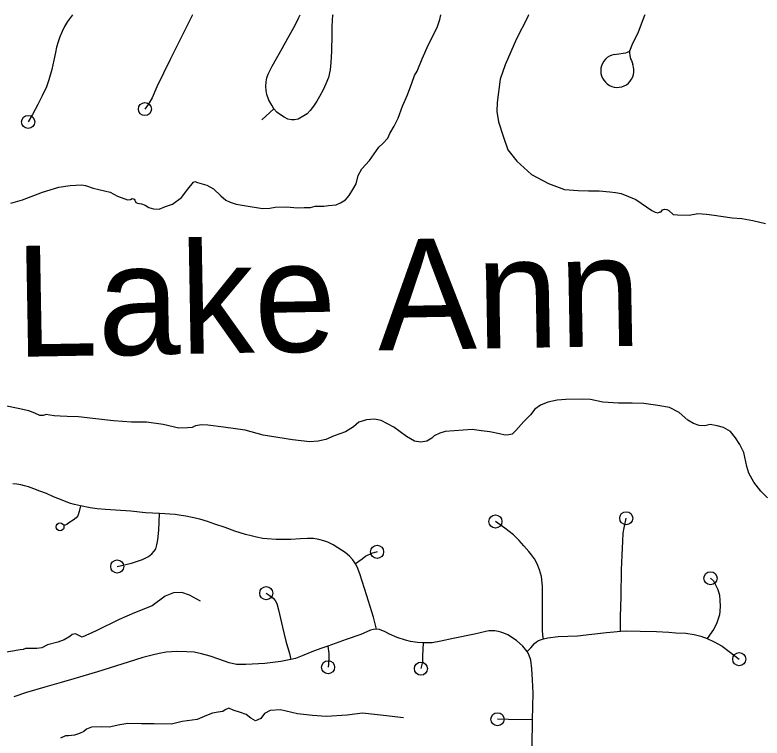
# Model space of a CAD drawing. Extents: x 653372 to 905732, y 627442 to 787275.
# Drawn here: x 656581 to 659430, y 784519 to 787275 of the extents above; entities that cross this region are included whole.
import ezdxf

# ---------------------------------------------------------------- set-up
doc = ezdxf.new("R2010")
doc.units = 0
for name, color, linetype in [('33', 7, 'Continuous'), ('34', 7, 'Continuous'), ('35', 7, 'Continuous')]:
    doc.layers.add(name, color=color, linetype=linetype)

msp = doc.modelspace()

# ---------------------------------------------------------------- linework, layer by layer
at = {"layer": '33'}
for points in [[(656800.3, 787274.7), (656781.2, 787249.7), (656769.4, 787230.4), (656760.5, 787212.3), (656752.2, 787191.7), (656745.6, 787172.3), (656739.1, 787152.3), (656735.5, 787131.5), (656729.9, 787102.5), (656721.7, 787067.1), (656710.4, 787027.6), (656701.3, 787001.1), (656684.2, 786965.9), (656668.3, 786933.7), (656647.6, 786895.7), (656631.3, 786867.1)], [(657257.8, 787274.7), (657219, 787196.2), (657189.2, 787137.5), (657173.5, 787104.9), (657147.3, 787053.4), (657122, 787000.9), (657104.5, 786959.1), (657089.5, 786933.4), (657076.6, 786916)], [(657561.6, 787079.5), (657600, 787146.3), (657621.3, 787186.6), (657649.4, 787235.6), (657663.9, 787264.4), (657668.8, 787274.7)], [(657792.7, 787274.7), (657792.2, 787270.8), (657791.1, 787256.5), (657789.6, 787228.4), (657789, 787199.5)], [(658982.8, 787274.7), (658982.2, 787272.9), (658969.2, 787240.1), (658955.6, 787204.8), (658936.1, 787165.4), (658924.6, 787137.3)], [(657789, 787199.5), (657787.8, 787136.8), (657785.5, 787093.3), (657782.4, 787065.1), (657776.3, 787036), (657766.8, 787011.9), (657756.7, 786989.1), (657742.6, 786963.9), (657732, 786946.3), (657720.1, 786927.2), (657706.3, 786910.7), (657694.9, 786897.9), (657683.2, 786889.8), (657661.1, 786877.5), (657647, 786874.6), (657635, 786875.3), (657622.1, 786878), (657607.4, 786885.2), (657593, 786893.8), (657580, 786904.6), (657568.7, 786917.6), (657560.1, 786931.5), (657549.1, 786949.6), (657541.7, 786971.9), (657539, 786987.4), (657537.5, 787002.4), (657539, 787019.6), (657542.1, 787035.7), (657547, 787049.6), (657555, 787067.4), (657561.6, 787079.5)], [(658866.2, 787124), (658884.3, 787126.8), (658900.8, 787128.7), (658910.5, 787130.8), (658916.8, 787133.5), (658924.6, 787137.3), (658924, 787130.4), (658925.1, 787120.7), (658928.6, 787108.1), (658931.7, 787100.7), (658936.7, 787085.7)], [(657568.7, 786917.6), (657522.4, 786875.3)], [(657131.7, 785375.3), (657078.4, 785378.1), (657022.8, 785383.5), (656964.8, 785387.6), (656926.9, 785389.7), (656895.1, 785393), (656867.6, 785397.1), (656830.8, 785403.8), (656807.6, 785409.2), (656789, 785414.9), (656761.4, 785425.6), (656728.5, 785438.3), (656700.8, 785450.8), (656676.3, 785460), (656653.6, 785469.6), (656632.2, 785476.8), (656617.8, 785481), (656603.4, 785483.7), (656587.6, 785486.6), (656572.6, 785487.9)], [(656830.8, 785403.8), (656826.2, 785383.2), (656821.4, 785366.3), (656814.8, 785358), (656803.4, 785349.8), (656787.1, 785339.7), (656778.9, 785333.5), (656772.5, 785331.1), (656766.8, 785330.1)], [(656971.1, 785173), (657025.3, 785185.8), (657067.8, 785200), (657089.9, 785211.5), (657103.5, 785221.8), (657112.3, 785231.1), (657118.5, 785240.5), (657122.1, 785255.3), (657125.9, 785274.9), (657129.7, 785312.1), (657131.7, 785375.3)], [(657960.3, 784934.1), (657956.2, 784949.8), (657948.6, 784980.5), (657922.5, 785061), (657895.9, 785144.7), (657885.5, 785172.2), (657879.8, 785182.7), (657869.9, 785198), (657857.2, 785212.4), (657840.3, 785226.5), (657812.7, 785243.8), (657794.8, 785256), (657774.5, 785265.3), (657758.7, 785271.4), (657740.1, 785275.3), (657719.1, 785279.2), (657697.1, 785279.8), (657669.9, 785278.3), (657632.8, 785276.1), (657605.2, 785275.6), (657577.1, 785275.9), (657542.9, 785278.1), (657526.9, 785280.3), (657502.7, 785285.3), (657482.4, 785289.6), (657460.1, 785295.6), (657419.2, 785307.2), (657382.1, 785321.4), (657343.2, 785334.7), (657315.3, 785344), (657285.6, 785353.3), (657257.3, 785360.3), (657232.1, 785365.2), (657215.3, 785367.6), (657192, 785370.7), (657131.7, 785375.3)], [(658595.9, 784897.5), (658593.5, 784910.3), (658592.4, 784931.6), (658592.7, 784997.8), (658592.4, 785052.7), (658592.6, 785098), (658588.6, 785135), (658581.2, 785160.6), (658572, 785183.8), (658562.1, 785202.3), (658551.2, 785217), (658540, 785230.4), (658521.4, 785251.6), (658504.2, 785272.2), (658482.2, 785293.2), (658448.5, 785318.6), (658413, 785344.5)], [(658890.5, 784926.3), (658890, 784948.3), (658890.5, 784981.8), (658892.4, 785058.9), (658894.2, 785160.4), (658896.7, 785215.6), (658899.6, 785269.8), (658900.9, 785300.4), (658904, 785319.8), (658912.2, 785356.8)], [(657539.4, 785071.6), (657550.6, 785064.3), (657565.8, 785053), (657572.9, 785043.6), (657580.1, 785031.9), (657585.6, 785007.6), (657600.9, 784942.3), (657614.2, 784888), (657627.7, 784841.6), (657633.6, 784818.4)], [(658553, 784489), (658554.7, 784588.9), (658556.7, 784690.5), (658554.5, 784741.2), (658552.4, 784783.5), (658547.6, 784815.6), (658540, 784837.8), (658534.5, 784849.1), (658517.3, 784869.5), (658493.5, 784891), (658460.6, 784912.3), (658445.5, 784919.3), (658434.4, 784923), (658423.3, 784925.4), (658410.9, 784927.8), (658402.2, 784928.5), (658388.2, 784928.5), (658376.9, 784925.1), (658333.6, 784915.7), (658251.5, 784898.6), (658205.4, 784888.4), (658172.1, 784882.8), (658137.4, 784882), (658116.6, 784883.2), (658089, 784887.8), (658070.5, 784892.5), (658038.9, 784902.1), (658009.8, 784914.6), (657992.3, 784924.2), (657970.6, 784932.6), (657960.3, 784934.1), (657948.7, 784933.2), (657937.4, 784929.8), (657899.6, 784913.6), (657844.3, 784894.9), (657773.5, 784869), (657750.7, 784861.7), (657718.9, 784850.2), (657676.5, 784832.8), (657651, 784822.8), (657633.6, 784818.4)], [(658534.5, 784849.1), (658548.2, 784863.4), (658562.8, 784879.2), (658570.4, 784886), (658578, 784890.7), (658595.9, 784897.5), (658613.6, 784901.7), (658652.2, 784905.9), (658726.5, 784909.1), (658780.5, 784915.3), (658836.8, 784921.9), (658864.7, 784924), (658890.5, 784926.3), (658914.5, 784927.4), (658965, 784926.3), (659027.1, 784924.9), (659074.3, 784922.7), (659100.7, 784920.6), (659139.7, 784918.6), (659171.1, 784914.4), (659197, 784907.4), (659220.7, 784898.8), (659246.7, 784886.5), (659278.1, 784869), (659305, 784848.6), (659343.1, 784820.1)], [(658137.4, 784882), (658134.5, 784832.2), (658135.2, 784809.6), (658129.1, 784783.8)], [(657633.6, 784818.4), (657595, 784810.6), (657534.3, 784803.1), (657461.3, 784799.2), (657425.6, 784799.5), (657398.5, 784806.4), (657358.7, 784819.8), (657324.9, 784831.4), (657292.6, 784840), (657264.7, 784846.1), (657235.9, 784848.5), (657198.7, 784848.8), (657157.7, 784846.3), (657131, 784841.8), (657104.2, 784835.7), (657069.1, 784826.9), (657012.7, 784808.1), (656895.5, 784771.4), (656806, 784745.3), (656757.7, 784730.8), (656695, 784713.7), (656624.6, 784693), (656577, 784676.2)]]:
    msp.add_lwpolyline(points, dxfattribs=at)
for centre, radius in [((657076.6, 786916), 25), ((656631.3, 786867.1), 25), ((658413, 785344.5), 25), ((658912.2, 785356.8), 25), ((656753.1, 785324.2), 14.9), ((656971.1, 785173), 25), ((657539.4, 785071.6), 25), ((659343.1, 784820.1), 25), ((658129.1, 784783.8), 25)]:
    msp.add_circle(centre, radius, dxfattribs=at)
msp.add_arc((658878.1, 787061.9), 63.3, 100.8046, 22.1164, dxfattribs=at)
at = {"layer": '34'}
for points in [[(657961.9, 785229), (657940.4, 785222.3), (657919.5, 785212.9), (657904.5, 785200.7), (657879.8, 785182.7)], [(659233.5, 785128.3), (659244.5, 785118.2), (659250, 785108.3), (659261.5, 785085), (659267.2, 785063.9), (659269.5, 785043.3), (659269.8, 785021.4), (659269.2, 785002.4), (659267.4, 784989.3), (659263, 784973.8), (659255.6, 784954.5), (659244.3, 784932.9), (659220.7, 784898.8)], [(657773.5, 784869), (657777.4, 784840.9), (657778.1, 784821), (657776.8, 784800.4), (657775.1, 784789.1)], [(658554.7, 784588.9), (658463, 784590.3), (658421.1, 784590.9)]]:
    msp.add_lwpolyline(points, dxfattribs=at)
for centre in [(657961.9, 785229), (659233.5, 785128.3), (657775.1, 784789.1), (658421.1, 784590.9)]:
    msp.add_circle(centre, 25, dxfattribs=at)
at = {"layer": '35'}
for points in [[(657806.2, 786550.9), (657821.8, 786558.2), (657841.5, 786570.7), (657855.8, 786586.4), (657869.6, 786609.9), (657881.8, 786631), (657890.4, 786663.1), (657904.3, 786688.1), (657932.9, 786720.4), (657968.3, 786770.9), (657983.3, 786784.3), (658002.9, 786805.8), (658010.4, 786823.3), (658027.4, 786850.5), (658042.1, 786881.6), (658059, 786926.9), (658077.9, 786970.6), (658094.6, 787014.8), (658104.7, 787043.7), (658114.5, 787060.4), (658133.6, 787107.9), (658157.6, 787162.6), (658174.7, 787194.5), (658192.1, 787231.1), (658200.8, 787257.4), (658204.7, 787274.7)], [(658538.9, 787274.7), (658535.2, 787264.8)], [(658535.2, 787264.8), (658493.5, 787183.7), (658450.5, 787084.9), (658431.9, 787030.1), (658420, 786941.1), (658419, 786907.3), (658425.5, 786867), (658442.3, 786812.6), (658460.8, 786761.3), (658494.9, 786717.1), (658550.3, 786666.2), (658615.5, 786631.9), (658676.4, 786610), (658728.6, 786605.4), (658768.6, 786604.2), (658808.6, 786604.5), (658850, 786600.2), (658871.5, 786598), (658892.9, 786594.7), (658949.2, 786571.4), (659009.5, 786529.2), (659022.4, 786523), (659032.4, 786520.4), (659041.7, 786524), (659045.6, 786524.6), (659050.4, 786532.2), (659058.2, 786535), (659066.6, 786534), (659075, 786529.9), (659090.7, 786514.8), (659107.6, 786512.8), (659152.2, 786511.4), (659185.5, 786518.1), (659218.5, 786515.6), (659247.4, 786512), (659272.7, 786508.1), (659316.1, 786502.2), (659353, 786499.6), (659394.3, 786491.4), (659443.2, 786479.9)], [(656565.8, 786557.4), (656610.1, 786570.7), (656686.4, 786599.2), (656747.8, 786618.1), (656791.8, 786624.5), (656834.2, 786627.1), (656850.3, 786624.3), (656879.3, 786615), (656944.5, 786599.1), (656971.8, 786583.7), (657010.6, 786570.2), (657021.4, 786571.4), (657027.7, 786575.8), (657035.4, 786573.3), (657038.3, 786568.6), (657041.9, 786560), (657048.7, 786557.5), (657064.1, 786554.7), (657077, 786550.5), (657091.4, 786541.6), (657108.9, 786536.5), (657130.4, 786535), (657155.4, 786545.1), (657181.8, 786554.3), (657216.4, 786578.7), (657240.5, 786611), (657261.3, 786638.1), (657267.5, 786640.3), (657276.6, 786636.9), (657313.3, 786625.8), (657338.3, 786612.7), (657366.7, 786585.7), (657384.7, 786569), (657401.4, 786560.8), (657424.2, 786553.9), (657455.7, 786549.1), (657524.9, 786537.8), (657553.4, 786538.5), (657572.7, 786541.8), (657618.2, 786543.5), (657656.6, 786539.3), (657684.3, 786541.5), (657707.4, 786540.8), (657725.3, 786545.7), (657746.8, 786545.8), (657759.1, 786546.2), (657776.1, 786548.8), (657806.2, 786550.9)], [(659371.7, 785554.1), (659359.8, 785607.2), (659345.3, 785638.5), (659329.1, 785662.8), (659309.9, 785688), (659282.6, 785702.7), (659258.2, 785709.6), (659232.1, 785713.5), (659211.2, 785708.7), (659190.5, 785710.1), (659168.4, 785718.5), (659146.4, 785730.7), (659114.2, 785759.4), (659077.1, 785779), (659032.7, 785786.5), (658979, 785794.2), (658935.2, 785795.5), (658882, 785794.8), (658822.9, 785798.9), (658776, 785809.5), (658743.7, 785810.5), (658681.3, 785809.3), (658648.1, 785807.2), (658613.2, 785799), (658585.2, 785787.5), (658563.9, 785772), (658546.4, 785751), (658521.7, 785725.5), (658490.7, 785691), (658477.2, 785677.6), (658464.8, 785674.9), (658450.1, 785673), (658428.8, 785679), (658392, 785686.3), (658360.6, 785690.3), (658324.5, 785694.5), (658255.9, 785689.6), (658221.2, 785687.6), (658201, 785681.3), (658179.9, 785670.4), (658170.4, 785662.2), (658151.6, 785651.2), (658129.2, 785647.2), (658104.6, 785650.3), (658074.7, 785668.9), (658025.7, 785704.2), (657978, 785728.8), (657952, 785734.2), (657921.9, 785732), (657892.4, 785722.9)], [(657892.4, 785722.9), (657872.6, 785705), (657842, 785686.7), (657798.4, 785671), (657766.5, 785657.4), (657737, 785650.5), (657705.4, 785647.6), (657639.9, 785655.8), (657528, 785673.8), (657459.3, 785692), (657375.8, 785703.7), (657316, 785711.7), (657292.2, 785713.2), (657269.7, 785709.2), (657256.4, 785702.7), (657239.5, 785700.9), (657205.6, 785700.4), (657146.3, 785713.7), (657082.7, 785723.3), (657025.8, 785723.5), (656957.4, 785727.8), (656878.4, 785736.4), (656823.2, 785743.4), (656780.1, 785744.7), (656753.2, 785745.5), (656730.7, 785747), (656714.6, 785749.8), (656700, 785751.7), (656688.4, 785749), (656676.1, 785748.6), (656656.3, 785756.9), (656634.3, 785766.8), (656593.8, 785775.7), (656550.1, 785784)], [(659451.2, 785434.6), (659425, 785460.1), (659399.1, 785494.7), (659380.1, 785528.4), (659371.7, 785554.1)], [(657288.8, 785041), (657247.1, 785064.4), (657217, 785074.5), (657185.6, 785072.7), (657153.8, 785059.8), (657103.8, 785023.5), (657037.5, 784995.9), (656978.6, 784970.9), (656890.6, 784928.4), (656837.3, 784903.2), (656811.9, 784916), (656799.8, 784913.6), (656790.4, 784906.5), (656768.8, 784894.2), (656744.5, 784884.8), (656705.5, 784874.9), (656683, 784863.5), (656665.1, 784860.4), (656638.6, 784860.3), (656621.1, 784860.8), (656612.7, 784856.4), (656600.7, 784855.9), (656527.1, 784842.4)], [(658062.9, 784596.2), (657986.2, 784605.6), (657906, 784614), (657847.7, 784606.2), (657768.3, 784601.5), (657715.2, 784605.5), (657658.5, 784611.9), (657593.9, 784626.9), (657554.8, 784624.5), (657533.1, 784613.3), (657518.3, 784593.6), (657497.9, 784584.8), (657480.5, 784594.8), (657463.2, 784609.5), (657440.9, 784616.1), (657412.7, 784625.2), (657396.4, 784632.8), (657383.2, 784627.3), (657373.5, 784620.5), (657355.7, 784617.5), (657334.3, 784614.6), (657311.6, 784605.8), (657275.6, 784590.3), (657218.5, 784582.5), (657178, 784571.9), (657112.5, 784573.9), (657063.9, 784572.9), (657011.9, 784574.5), (656981, 784569.5), (656940.5, 784561.3), (656910.9, 784562.2), (656873, 784560.9), (656853.8, 784553.2), (656843.9, 784544.5)], [(656843.9, 784544.5), (656827.4, 784536.2), (656808.3, 784529.7), (656785.7, 784528), (656773.9, 784528.4), (656754.7, 784518.3)]]:
    msp.add_lwpolyline(points, dxfattribs=at)

# ---------------------------------------------------------------- texts
msp.add_text('Lake Ann', height=422.4, rotation=1.0208, dxfattribs=at).set_placement((656585.1, 785971.7))

doc.saveas('drawing.dxf')
